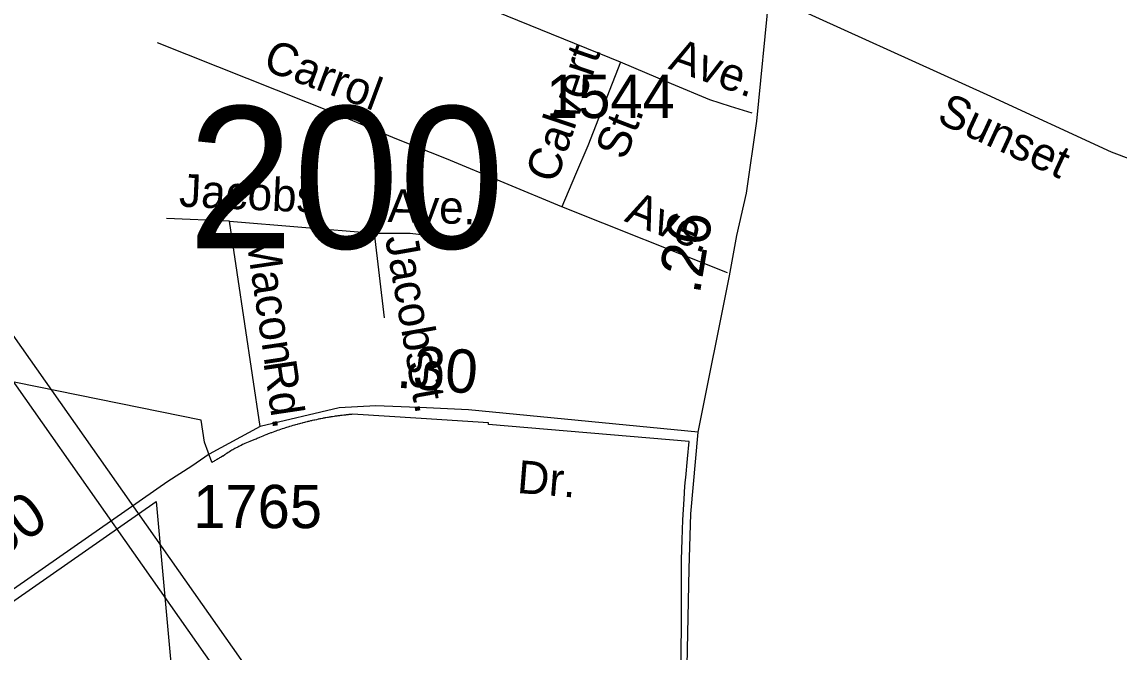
# Model space of a CAD drawing. Extents: x 2220236 to 2384410, y 720751 to 894131.
# Drawn here: x 2331894 to 2335062, y 806430 to 808249 of the extents above; entities that cross this region are included whole.
import ezdxf

# ---------------------------------------------------------------- set-up
doc = ezdxf.new("R2010")
doc.units = 0
doc.layers.add('Default', color=7, linetype='Continuous')

msp = doc.modelspace()

# ---------------------------------------------------------------- linework, layer by layer
at = {"layer": 'Default'}
for p, q in [((2333622.4, 808132.9), (2332749.3, 808488.2)), ((2333932, 807525.3), (2333452.9, 807715.5)), ((2332493.3, 807673.8), (2332311.3, 807682)), ((2332581.8, 807081), (2332493.3, 807673.8)), ((2332493.3, 807673.8), (2332911.9, 807638.9)), ((2332911.9, 807638.9), (2332940.3, 807395.3))]:
    msp.add_line(p, q, dxfattribs=at)
for points in [[(2319853.3, 820695.9), (2326592.3, 814719.1), (2333025.8, 805564.5)], [(2333024.4, 805702.5), (2331824.6, 807406.8), (2329674.8, 810458.2), (2329041.4, 811359.1), (2328249.6, 812486.1), (2327790.8, 813138.8), (2326970.6, 814303.4), (2326633.7, 814783.6), (2326625.6, 814795.5), (2319961.3, 820697.1)], [(2333847.2, 807065.2), (2333937.6, 807516.4), (2333958.6, 807632.9), (2333986.2, 807755), (2334016.3, 807963.1), (2334052.4, 808325.7)], [(2334052.4, 808325.7), (2334680.2, 808039.3), (2335039.9, 807874.1), (2335149.4, 807832.8), (2335226.7, 807810.5), (2335272.5, 807801.3), (2335294.6, 807796.7), (2335398.9, 807780.9), (2335554.9, 807772.9), (2335720.8, 807758), (2336015.7, 807731.8), (2336292.9, 807722), (2336527.1, 807723.9), (2336710.1, 807732.5), (2337142.8, 807744.4), (2337874, 807750.4), (2337923.6, 807752.1), (2338774.6, 807719.6), (2339206.7, 807702.7), (2339380.7, 807694.8), (2340062.5, 807655.4), (2340210.5, 807649.4), (2340486.7, 807629.8)], [(2333452.9, 807715.5), (2333120.1, 807854.1), (2332977.3, 807910.9), (2332803.6, 807983.1), (2332286, 808189.3)], [(2333622.4, 808132.9), (2333559.6, 807970.2), (2333528.6, 807891.1), (2333492.5, 807808.4), (2333452.9, 807715.5)], [(2334003.4, 807985.7), (2333940.6, 808005.5), (2333880.4, 808024.5), (2333770.3, 808070.9), (2333622.4, 808132.9)], [(2332911.9, 807638.9), (2333015.2, 807638.9), (2333159.6, 807621.7)], [(2333798.2, 806391.2), (2333799.2, 806548.3), (2333799, 806635.6), (2333799.2, 806697.2), (2333801.2, 806753.9), (2333802.5, 806811.7), (2333806.2, 806871.2), (2333809, 806908.8), (2333810.2, 806926.8), (2333811, 806934.4), (2333816, 806987.8), (2333821, 807038.2), (2333242, 807086.6), (2333241.8, 807092.2), (2333046.8, 807104.2), (2332849, 807116.4), (2332846, 807116.2), (2332843.5, 807115.9), (2332841, 807115.7), (2332838.5, 807115.4), (2332836, 807115.2), (2332833.5, 807114.9), (2332831, 807114.7), (2332828.5, 807114.4), (2332826, 807114.1), (2332823.5, 807113.8), (2332818.8, 807113.2), (2332816.2, 807112.9), (2332813.8, 807112.6), (2332811.2, 807112.3), (2332808.8, 807111.9), (2332806.2, 807111.6), (2332803.8, 807111.3), (2332801.2, 807110.9), (2332798.8, 807110.6), (2332796.2, 807110.2), (2332791.5, 807109.4), (2332789, 807109.1), (2332786.5, 807108.7), (2332784, 807108.3), (2332781.5, 807107.9), (2332779, 807107.5), (2332776.5, 807107.1), (2332771.8, 807106.2), (2332769.2, 807105.8), (2332766.8, 807105.3), (2332764.2, 807104.9), (2332761.8, 807104.4), (2332757, 807103.4), (2332754.5, 807102.9), (2332752, 807102.5), (2332749.5, 807102), (2332744.8, 807100.9), (2332739.8, 807099.9), (2332737.2, 807099.4), (2332732.5, 807098.3), (2332730, 807097.8), (2332727.5, 807097.2), (2332722.8, 807096.1), (2332720.2, 807095.5), (2332717.8, 807094.9), (2332713, 807093.7), (2332710.5, 807093.1), (2332705.8, 807091.9), (2332703.2, 807091.2), (2332698.5, 807090), (2332696, 807089.3), (2332691.2, 807088), (2332688.8, 807087.4), (2332684, 807086), (2332681.5, 807085.3), (2332676.8, 807083.9), (2332672, 807082.5), (2332667.2, 807081.1), (2332664.8, 807080.3), (2332655.2, 807077.3), (2332650.5, 807075.8), (2332645.8, 807074.2), (2332641, 807072.6), (2332636.2, 807071), (2332631.5, 807069.3), (2332627, 807067.7), (2332624.5, 807066.8), (2332619.8, 807065.1), (2332615.2, 807063.4), (2332612.8, 807062.5), (2332608.2, 807060.7), (2332605.8, 807059.8), (2332601.2, 807058), (2332598.8, 807057.1), (2332594.2, 807055.2), (2332589.5, 807053.3), (2332585, 807051.4), (2332580.2, 807049.5), (2332573.5, 807046.4), (2332570.2, 807045.1), (2332566.5, 807043.5), (2332563.5, 807042.3), (2332557.2, 807040.3), (2332554.2, 807039.2), (2332552, 807037.8), (2332547.2, 807036.2), (2332542.8, 807034.1), (2332538.2, 807032.1), (2332533.8, 807029.9), (2332531.5, 807028.8), (2332527, 807026.6), (2332524.8, 807025.5), (2332522.5, 807024.3), (2332520.2, 807023.2), (2332518, 807022), (2332515.8, 807020.9), (2332513.2, 807019.8), (2332509, 807017.4), (2332503, 807013.9), (2332500.8, 807012.6), (2332497.5, 807010.6), (2332493.8, 807008.2), (2332490.2, 807005.9), (2332486.2, 807003.4), (2332482.2, 807000.9), (2332480, 806999.7), (2332475.8, 806995.2), (2332473.2, 806995.4), (2332469.8, 806993.1), (2332467.5, 806991.8), (2332465.2, 806990.4), (2332462.8, 806988.9), (2332460.5, 806987.6), (2332457.8, 806986.1), (2332455.5, 806984.6), (2332453, 806983.2), (2332450.2, 806981.8), (2332448, 806980.2), (2332445.5, 806978.8), (2332443.2, 806977.4), (2332442.8, 806978.4), (2332421.5, 807035.8), (2332411.5, 807099.7), (2330336.5, 807520.9)], [(2333798.2, 806391.2), (2333799.2, 806548.3), (2333799, 806635.6), (2333799.2, 806697.2), (2333801.2, 806753.9), (2333802.5, 806811.7), (2333806.2, 806871.2), (2333809, 806908.8), (2333810.2, 806926.8), (2333811, 806934.4), (2333816, 806987.8), (2333821, 807038.2), (2333242, 807086.6), (2333241.8, 807092.2), (2333046.8, 807104.2), (2332849, 807116.4), (2332846, 807116.2), (2332843.5, 807115.9), (2332841, 807115.7), (2332838.5, 807115.4), (2332836, 807115.2), (2332833.5, 807114.9), (2332831, 807114.7), (2332828.5, 807114.4), (2332826, 807114.1), (2332823.5, 807113.8), (2332818.8, 807113.2), (2332816.2, 807112.9), (2332813.8, 807112.6), (2332811.2, 807112.3), (2332808.8, 807111.9), (2332806.2, 807111.6), (2332803.8, 807111.3), (2332801.2, 807110.9), (2332798.8, 807110.6), (2332796.2, 807110.2), (2332791.5, 807109.4), (2332789, 807109.1), (2332786.5, 807108.7), (2332784, 807108.3), (2332781.5, 807107.9), (2332779, 807107.5), (2332776.5, 807107.1), (2332771.8, 807106.2), (2332769.2, 807105.8), (2332766.8, 807105.3), (2332764.2, 807104.9), (2332761.8, 807104.4), (2332757, 807103.4), (2332754.5, 807102.9), (2332752, 807102.5), (2332749.5, 807102), (2332744.8, 807100.9), (2332739.8, 807099.9), (2332737.2, 807099.4), (2332732.5, 807098.3), (2332730, 807097.8), (2332727.5, 807097.2), (2332722.8, 807096.1), (2332720.2, 807095.5), (2332717.8, 807094.9), (2332713, 807093.7), (2332710.5, 807093.1), (2332705.8, 807091.9), (2332703.2, 807091.2), (2332698.5, 807090), (2332696, 807089.3), (2332691.2, 807088), (2332688.8, 807087.4), (2332684, 807086), (2332681.5, 807085.3), (2332676.8, 807083.9), (2332672, 807082.5), (2332667.2, 807081.1), (2332664.8, 807080.3), (2332655.2, 807077.3), (2332650.5, 807075.8), (2332645.8, 807074.2), (2332641, 807072.6), (2332636.2, 807071), (2332631.5, 807069.3), (2332627, 807067.7), (2332624.5, 807066.8), (2332619.8, 807065.1), (2332615.2, 807063.4), (2332612.8, 807062.5), (2332608.2, 807060.7), (2332605.8, 807059.8), (2332601.2, 807058), (2332598.8, 807057.1), (2332594.2, 807055.2), (2332589.5, 807053.3), (2332585, 807051.4), (2332580.2, 807049.5), (2332573.5, 807046.4), (2332570.2, 807045.1), (2332566.5, 807043.5), (2332563.5, 807042.3), (2332557.2, 807040.3), (2332554.2, 807039.2), (2332552, 807037.8), (2332547.2, 807036.2), (2332542.8, 807034.1), (2332538.2, 807032.1), (2332533.8, 807029.9), (2332531.5, 807028.8), (2332527, 807026.6), (2332524.8, 807025.5), (2332522.5, 807024.3), (2332520.2, 807023.2), (2332518, 807022), (2332515.8, 807020.9), (2332513.2, 807019.8), (2332509, 807017.4), (2332503, 807013.9), (2332500.8, 807012.6), (2332497.5, 807010.6), (2332493.8, 807008.2), (2332490.2, 807005.9), (2332486.2, 807003.4), (2332482.2, 807000.9), (2332480, 806999.7), (2332475.8, 806995.2), (2332473.2, 806995.4), (2332469.8, 806993.1), (2332467.5, 806991.8), (2332465.2, 806990.4), (2332462.8, 806988.9), (2332460.5, 806987.6), (2332457.8, 806986.1), (2332455.5, 806984.6), (2332453, 806983.2), (2332450.2, 806981.8), (2332448, 806980.2), (2332445.5, 806978.8), (2332443.2, 806977.4), (2332442.8, 806978.4), (2332421.5, 807035.8), (2332411.5, 807099.7), (2330336.5, 807520.9)], [(2333847.2, 807065.2), (2333183.7, 807128.9), (2333062.3, 807135.2), (2332916.6, 807140.5), (2332810, 807135.2), (2332581.8, 807081), (2332434.5, 807001.6), (2332384.9, 806967), (2332315.5, 806922.3), (2331245.5, 806176.5)], [(2333820.8, 805599.9), (2333819.3, 805681), (2333814.2, 806343.7), (2333821, 806670.7), (2333826.2, 806829.1), (2333847.2, 807065.2)], [(2331353.2, 806217.4), (2332281.8, 806865), (2332360.8, 805996.9)], [(2331353.2, 806217.4), (2332281.8, 806865), (2332360.8, 805996.9)]]:
    msp.add_lwpolyline(points, dxfattribs=at)

# ---------------------------------------------------------------- texts
for s, height, rotation, p in [('Carrol', 95, 339.5734, (2332586.3, 808112.4)), ('Ave.', 95, 340.4573, (2333758, 808115)), ('Calvert', 95, 71.2869, (2333436.3, 807779.9)), ('Sunset', 95, 335.2332, (2334532.5, 807961.1)), ('St.', 95, 68.9851, (2333636.1, 807847.2)), ('Jacobs', 95, 357.4206, (2332346.8, 807716.2)), ('Ave.', 95, 358.3137, (2332949.7, 807672.1)), ('Ave.', 95, 338.3308, (2333631.2, 807674.7)), ('.26', 125, 80.6243, (2333851.3, 807460.5)), ('Macon', 95, 278.4911, (2332540.2, 807630.6)), ('Jacobs', 95, 279.986, (2332942.6, 807626.4)), ('.30', 125, 355.3998, (2332973.6, 807193.9)), ('St.', 95, 279.986, (2333005.3, 807267.1)), ('Rd.', 95, 278.4911, (2332591.3, 807266.5)), ('Dr.', 95, 355.3998, (2333322.3, 806889.6)), ('.50', 125, 34.8527, (2331787.2, 806666.2))]:
    msp.add_text(s, height=height, rotation=rotation, dxfattribs=at).set_placement(p)
for s, height, p in [('1544', 125, (2333407.8, 807971.7)), ('200', 410.1, (2332373.2, 807595.3)), ('1765', 125, (2332389, 806787.8))]:
    msp.add_text(s, height=height, dxfattribs=at).set_placement(p)

doc.saveas('drawing.dxf')
